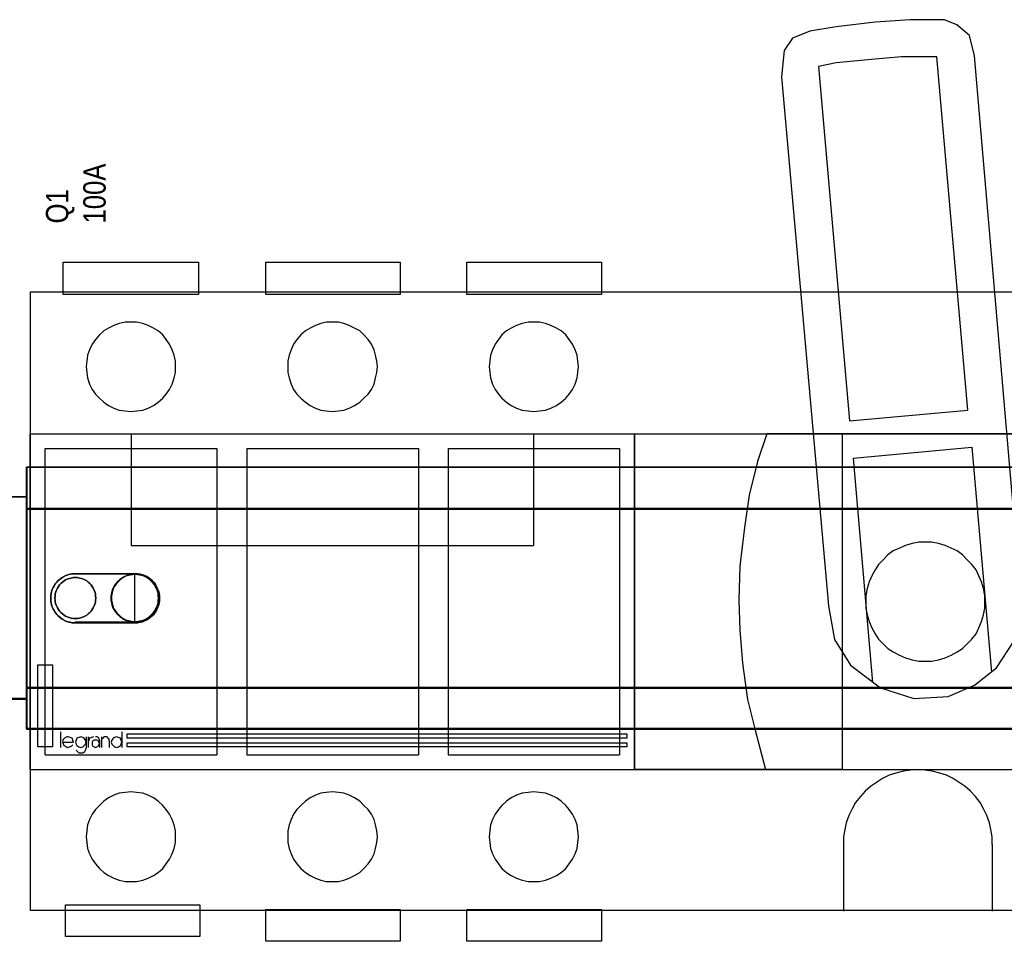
# Model space of a CAD drawing. Header units: millimetres. Extents: x -1290 to 1795, y -4192 to -1311.
# Tile 949 of 1056: x 1428 to 1454, y -2173 to -2149. Entities that reach past the tile are written whole.
import ezdxf

# ---------------------------------------------------------------- set-up
doc = ezdxf.new("R2010")
doc.units = ezdxf.units.MM
for name, color, linetype in [('30', 7, 'Continuous'), ('45', 7, 'Continuous'), ('55', 7, 'Continuous')]:
    doc.layers.add(name, color=color, linetype=linetype)
doc.layers.add('Aparatura', color=7, linetype='Continuous', lineweight=13)
doc.styles.get("Standard").update_dxf_attribs({"font": 'ARIALN.TTF', "width": 0.8})

# ---------------------------------------------------------------- blocks, each defined once
blk = doc.blocks.new('*U258')
at = {"layer": '30', "color": 7}
for points in [[(117.158256, -107.145019), (548.842747, -107.145019), (117.158256, -107.145019)], [(117.158256, -107.145019), (117.158256, -109.757451), (117.158256, -107.145019)], [(548.842747, -107.145019), (117.158256, -107.145019), (117.158256, -109.709902), (117.158256, -111.187498), (117.158256, -112.74873), (548.842747, -112.74873), (548.842747, -111.187498), (548.842747, -109.709902), (548.842747, -107.145019)], [(117.158256, -112.74873), (117.158256, -109.669472), (117.158256, -112.74873)], [(113.649238, -111.123816), (117.245982, -111.123816), (113.649238, -111.123816)], [(115.194714, -111.123816), (113.649238, -111.123816), (113.649238, -138.215901), (115.194714, -138.215901), (117.245982, -138.215901), (117.245982, -136.756673), (117.245982, -135.242379), (117.245982, -114.179935), (117.245982, -112.665642), (117.245982, -111.123816), (115.194714, -111.123816)], [(115.200756, -111.166908), (113.692205, -111.166908), (113.692205, -138.172809), (115.200756, -138.172809), (117.203014, -138.172809), (117.203014, -136.718223), (117.203014, -135.208747), (117.203014, -114.213305), (117.203014, -112.703829), (117.203014, -111.166908), (115.200756, -111.166908)], [(117.158256, -112.660752), (548.842747, -112.660752), (117.158256, -112.660752)], [(117.158256, -114.258734), (117.158256, -112.660752), (117.158256, -114.258734)], [(548.842747, -112.660752), (117.158256, -112.660752), (117.158256, -114.175659), (117.158256, -135.246649), (117.158256, -136.761557), (548.842747, -136.761557), (548.842747, -135.246649), (548.842747, -114.175659), (548.842747, -112.660752)], [(117.158256, -114.170755), (117.158256, -135.251554), (117.158256, -114.170755)], [(131.702128, -121.41554), (132.033116, -121.41554), (132.364104, -121.471162), (132.66751, -121.554596), (132.970917, -121.66584), (133.274323, -121.804896), (133.522564, -121.971762), (133.770805, -122.16644), (134.019046, -122.361117), (134.239705, -122.611417), (134.4052, -122.861717), (134.570694, -123.139828), (134.708606, -123.417939), (134.818935, -123.723861), (134.901682, -124.029783), (134.956847, -124.363516), (134.984429, -124.697249), (134.956847, -125.030982), (134.901682, -125.364715), (134.818935, -125.670637), (134.708606, -125.976559), (134.570694, -126.282481), (134.4052, -126.532781), (134.239705, -126.810892), (134.019046, -127.03338), (133.770805, -127.255869), (133.522564, -127.422736), (133.274323, -127.589602), (132.970917, -127.728658), (132.66751, -127.839902), (132.364104, -127.923335), (132.033116, -127.978958), (131.702128, -128.006769), (123.675659, -128.006769), (123.455, -127.978958), (123.234341, -127.978958), (123.013682, -127.923335), (122.820605, -127.895524), (122.40687, -127.756469), (122.020716, -127.561791), (121.689728, -127.311491), (121.35874, -127.03338), (121.220828, -126.866514), (121.082916, -126.699647), (120.945004, -126.532781), (120.834675, -126.338103), (120.724345, -126.143426), (120.641598, -125.948748), (120.558851, -125.75407), (120.503686, -125.559393), (120.420939, -125.114415), (120.393357, -124.697249), (120.420939, -124.280083), (120.503686, -123.862916), (120.558851, -123.640427), (120.641598, -123.44575), (120.724345, -123.251072), (120.834675, -123.056395), (120.945004, -122.861717), (121.082916, -122.69485), (121.220828, -122.527984), (121.35874, -122.361117), (121.689728, -122.083006), (122.020716, -121.860518), (122.40687, -121.66584), (122.820605, -121.526785), (123.013682, -121.471162), (123.234341, -121.443351), (123.455, -121.41554), (123.675659, -121.41554), (131.702128, -121.41554)], [(123.675659, -128.006769), (131.702128, -128.006769), (132.033116, -127.978958), (132.364104, -127.923335), (132.66751, -127.839902), (132.970917, -127.728658), (133.274323, -127.589602), (133.522564, -127.422736), (133.770805, -127.255869), (134.019046, -127.03338), (134.239705, -126.810892), (134.4052, -126.532781), (134.570694, -126.282481), (134.708606, -125.976559), (134.818935, -125.670637), (134.901682, -125.364715), (134.956847, -125.030982), (134.984429, -124.697249), (134.956847, -124.363516), (134.901682, -124.029783), (134.818935, -123.723861), (134.708606, -123.417939), (134.570694, -123.139828), (134.4052, -122.861717), (134.239705, -122.611417), (134.019046, -122.361117), (133.770805, -122.16644), (133.522564, -121.971762), (133.274323, -121.804896), (132.970917, -121.66584), (132.66751, -121.554596), (132.364104, -121.471162), (132.033116, -121.41554), (131.702128, -121.41554), (123.675659, -121.41554), (123.455, -121.41554), (123.234341, -121.443351), (123.013682, -121.471162), (122.820605, -121.526785), (122.40687, -121.66584), (122.020716, -121.860518), (121.689728, -122.083006), (121.35874, -122.361117), (121.220828, -122.527984), (121.082916, -122.69485), (120.945004, -122.861717), (120.834675, -123.056395), (120.724345, -123.251072), (120.641598, -123.44575), (120.558851, -123.640427), (120.503686, -123.862916), (120.420939, -124.280083), (120.393357, -124.697249), (120.420939, -125.114415), (120.503686, -125.559393), (120.558851, -125.75407), (120.641598, -125.948748), (120.724345, -126.143426), (120.834675, -126.338103), (120.945004, -126.532781), (121.082916, -126.699647), (121.220828, -126.866514), (121.35874, -127.03338), (121.689728, -127.311491), (122.020716, -127.561791), (122.40687, -127.756469), (122.820605, -127.895524), (123.013682, -127.923335), (123.234341, -127.978958), (123.455, -127.978958), (123.675659, -128.006769)], [(126.430301, -124.669858), (126.402447, -124.390917), (126.374592, -124.111975), (126.318884, -123.860928), (126.207466, -123.60988), (126.096048, -123.358833), (125.956776, -123.13568), (125.78965, -122.912527), (125.622523, -122.717268), (125.427543, -122.549903), (125.232562, -122.382538), (124.981872, -122.243067), (124.759037, -122.13149), (124.508347, -122.047808), (124.229803, -121.992019), (123.979114, -121.936231), (123.70057, -121.936231), (123.394171, -121.936231), (123.143482, -121.992019), (122.864938, -122.047808), (122.614248, -122.13149), (122.391413, -122.243067), (122.168577, -122.382538), (121.945742, -122.549903), (121.750761, -122.717268), (121.583635, -122.912527), (121.416509, -123.13568), (121.277237, -123.358833), (121.165819, -123.60988), (121.082256, -123.860928), (120.998692, -124.111975), (120.970838, -124.390917), (120.942984, -124.669858), (120.970838, -124.9488), (120.998692, -125.227741), (121.082256, -125.478789), (121.165819, -125.729836), (121.277237, -125.980884), (121.416509, -126.204037), (121.583635, -126.42719), (121.750761, -126.622449), (121.945742, -126.789814), (122.168577, -126.957179), (122.391413, -127.09665), (122.614248, -127.208226), (122.864938, -127.291909), (123.143482, -127.347697), (123.394171, -127.403485), (123.70057, -127.403485), (123.979114, -127.403485), (124.229803, -127.347697), (124.508347, -127.291909), (124.759037, -127.208226), (124.981872, -127.09665), (125.232562, -126.957179), (125.427543, -126.789814), (125.622523, -126.622449), (125.78965, -126.42719), (125.956776, -126.204037), (126.096048, -125.980884), (126.207466, -125.729836), (126.318884, -125.478789), (126.374592, -125.227741), (126.402447, -124.9488), (126.430301, -124.669858)], [(123.70057, -121.936231), (123.979114, -121.936231), (124.229803, -121.992019), (124.508347, -122.047808), (124.759037, -122.13149), (124.981872, -122.243067), (125.232562, -122.382538), (125.427543, -122.549903), (125.622523, -122.717268), (125.78965, -122.912527), (125.956776, -123.13568), (126.096048, -123.358833), (126.207466, -123.60988), (126.318884, -123.860928), (126.374592, -124.111975), (126.402447, -124.390917), (126.430301, -124.669858), (126.402447, -124.9488), (126.374592, -125.227741), (126.318884, -125.478789), (126.207466, -125.729836), (126.096048, -125.980884), (125.956776, -126.204037), (125.78965, -126.42719), (125.622523, -126.622449), (125.427543, -126.789814), (125.232562, -126.957179), (124.981872, -127.09665), (124.759037, -127.208226), (124.508347, -127.291909), (124.229803, -127.347697), (123.979114, -127.403485), (123.70057, -127.403485), (123.394171, -127.403485), (123.143482, -127.347697), (122.864938, -127.291909), (122.614248, -127.208226), (122.391413, -127.09665), (122.168577, -126.957179), (121.945742, -126.789814), (121.750761, -126.622449), (121.583635, -126.42719), (121.416509, -126.204037), (121.277237, -125.980884), (121.165819, -125.729836), (121.082256, -125.478789), (120.998692, -125.227741), (120.970838, -124.9488), (120.942984, -124.669858), (120.970838, -124.390917), (120.998692, -124.111975), (121.082256, -123.860928), (121.165819, -123.60988), (121.277237, -123.358833), (121.416509, -123.13568), (121.583635, -122.912527), (121.750761, -122.717268), (121.945742, -122.549903), (122.168577, -122.382538), (122.391413, -122.243067), (122.614248, -122.13149), (122.864938, -122.047808), (123.143482, -121.992019), (123.394171, -121.936231), (123.70057, -121.936231)], [(123.657102, -121.41554), (131.722474, -121.41554), (123.657102, -121.41554)], [(134.87522, -124.670756), (134.847424, -124.336889), (134.819627, -124.030845), (134.736237, -123.7248), (134.625051, -123.418756), (134.486068, -123.140534), (134.319288, -122.890134), (134.152509, -122.639734), (133.930136, -122.417156), (133.707763, -122.194578), (133.457594, -122.027645), (133.207424, -121.860711), (132.929458, -121.7216), (132.623696, -121.610311), (132.317933, -121.554667), (132.012171, -121.499023), (131.678611, -121.4712), (131.345052, -121.499023), (131.03929, -121.554667), (130.733527, -121.610311), (130.427765, -121.7216), (130.149799, -121.860711), (129.899629, -122.027645), (129.64946, -122.194578), (129.427087, -122.417156), (129.232511, -122.639734), (129.037935, -122.890134), (128.871155, -123.140534), (128.732172, -123.418756), (128.620986, -123.7248), (128.565393, -124.030845), (128.509799, -124.336889), (128.482003, -124.670756), (128.509799, -125.004623), (128.565393, -125.310667), (128.620986, -125.616712), (128.732172, -125.922756), (128.871155, -126.200978), (129.037935, -126.451378), (129.232511, -126.701778), (129.427087, -126.924356), (129.64946, -127.146934), (129.899629, -127.313867), (130.149799, -127.480801), (130.427765, -127.619912), (130.733527, -127.731201), (131.03929, -127.786845), (131.345052, -127.842489), (131.678611, -127.870312), (132.012171, -127.842489), (132.317933, -127.786845), (132.623696, -127.731201), (132.929458, -127.619912), (133.207424, -127.480801), (133.457594, -127.313867), (133.707763, -127.146934), (133.930136, -126.924356), (134.152509, -126.701778), (134.319288, -126.451378), (134.486068, -126.200978), (134.625051, -125.922756), (134.736237, -125.616712), (134.819627, -125.310667), (134.847424, -125.004623), (134.87522, -124.670756)], [(131.678611, -127.870312), (131.345052, -127.842489), (131.03929, -127.786845), (130.733527, -127.731201), (130.427765, -127.619912), (130.149799, -127.480801), (129.899629, -127.313867), (129.64946, -127.146934), (129.427087, -126.924356), (129.232511, -126.701778), (129.037935, -126.451378), (128.871155, -126.200978), (128.732172, -125.922756), (128.620986, -125.616712), (128.565393, -125.310667), (128.509799, -125.004623), (128.482003, -124.670756), (128.509799, -124.336889), (128.565393, -124.030845), (128.620986, -123.7248), (128.732172, -123.418756), (128.871155, -123.140534), (129.037935, -122.890134), (129.232511, -122.639734), (129.427087, -122.417156), (129.64946, -122.194578), (129.899629, -122.027645), (130.149799, -121.860711), (130.427765, -121.7216), (130.733527, -121.610311), (131.03929, -121.554667), (131.345052, -121.499023), (131.678611, -121.4712), (132.012171, -121.499023), (132.317933, -121.554667), (132.623696, -121.610311), (132.929458, -121.7216), (133.207424, -121.860711), (133.457594, -122.027645), (133.707763, -122.194578), (133.930136, -122.417156), (134.152509, -122.639734), (134.319288, -122.890134), (134.486068, -123.140534), (134.625051, -123.418756), (134.736237, -123.7248), (134.819627, -124.030845), (134.847424, -124.336889), (134.87522, -124.670756), (134.847424, -125.004623), (134.819627, -125.310667), (134.736237, -125.616712), (134.625051, -125.922756), (134.486068, -126.200978), (134.319288, -126.451378), (134.152509, -126.701778), (133.930136, -126.924356), (133.707763, -127.146934), (133.457594, -127.313867), (133.207424, -127.480801), (132.929458, -127.619912), (132.623696, -127.731201), (132.317933, -127.786845), (132.012171, -127.842489), (131.678611, -127.870312)], [(128.482003, -124.670756), (128.509799, -125.004623), (128.565393, -125.310667), (128.620986, -125.616712), (128.732172, -125.922756), (128.871155, -126.200978), (129.037935, -126.451378), (129.232511, -126.701778), (129.427087, -126.924356), (129.64946, -127.146934), (129.899629, -127.313867), (130.149799, -127.480801), (130.427765, -127.619912), (130.733527, -127.731201), (131.03929, -127.786845), (131.345052, -127.842489), (131.678611, -127.870312), (132.012171, -127.842489), (132.317933, -127.786845), (132.623696, -127.731201), (132.929458, -127.619912), (133.207424, -127.480801), (133.457594, -127.313867), (133.707763, -127.146934), (133.930136, -126.924356), (134.152509, -126.701778), (134.319288, -126.451378), (134.486068, -126.200978), (134.625051, -125.922756), (134.736237, -125.616712), (134.819627, -125.310667), (134.847424, -125.004623), (134.87522, -124.670756), (134.847424, -124.336889), (134.819627, -124.030845), (134.736237, -123.7248), (134.625051, -123.418756), (134.486068, -123.140534), (134.319288, -122.890134), (134.152509, -122.639734), (133.930136, -122.417156), (133.707763, -122.194578), (133.457594, -122.027645), (133.207424, -121.860711), (132.929458, -121.7216), (132.623696, -121.610311), (132.317933, -121.554667), (132.012171, -121.499023), (131.678611, -121.4712), (131.345052, -121.499023), (131.03929, -121.554667), (130.733527, -121.610311), (130.427765, -121.7216), (130.149799, -121.860711), (129.899629, -122.027645), (129.64946, -122.194578), (129.427087, -122.417156), (129.232511, -122.639734), (129.037935, -122.890134), (128.871155, -123.140534), (128.732172, -123.418756), (128.620986, -123.7248), (128.565393, -124.030845), (128.509799, -124.336889), (128.482003, -124.670756)], [(128.52497, -124.669858), (128.552393, -124.999322), (128.607239, -125.301331), (128.662085, -125.603339), (128.771777, -125.905348), (128.908892, -126.179901), (129.07343, -126.426999), (129.265391, -126.674097), (129.457351, -126.893739), (129.676735, -127.113382), (129.923542, -127.278114), (130.170348, -127.442846), (130.444578, -127.580122), (130.746231, -127.689943), (131.047883, -127.744854), (131.349536, -127.799765), (131.678611, -127.82722), (132.007687, -127.799765), (132.30934, -127.744854), (132.610992, -127.689943), (132.912645, -127.580122), (133.186875, -127.442846), (133.433681, -127.278114), (133.680488, -127.113382), (133.899872, -126.893739), (134.119255, -126.674097), (134.283793, -126.426999), (134.448331, -126.179901), (134.585446, -125.905348), (134.695138, -125.603339), (134.777407, -125.301331), (134.80483, -124.999322), (134.832253, -124.669858), (134.80483, -124.340394), (134.777407, -124.038386), (134.695138, -123.736377), (134.585446, -123.434369), (134.448331, -123.159816), (134.283793, -122.912718), (134.119255, -122.66562), (133.899872, -122.445977), (133.680488, -122.226335), (133.433681, -122.061603), (133.186875, -121.896871), (132.912645, -121.759594), (132.610992, -121.649773), (132.30934, -121.594863), (132.007687, -121.539952), (131.678611, -121.512497), (131.349536, -121.539952), (131.047883, -121.594863), (130.746231, -121.649773), (130.444578, -121.759594), (130.170348, -121.896871), (129.923542, -122.061603), (129.676735, -122.226335), (129.457351, -122.445977), (129.265391, -122.66562), (129.07343, -122.912718), (128.908892, -123.159816), (128.771777, -123.434369), (128.662085, -123.736377), (128.607239, -124.038386), (128.552393, -124.340394), (128.52497, -124.669858)], [(131.634749, -128.006769), (131.972532, -127.978958), (132.310315, -127.923335), (132.619949, -127.839902), (132.929583, -127.728658), (133.239218, -127.589602), (133.492555, -127.422736), (133.745892, -127.255869), (133.999229, -127.03338), (134.224418, -126.810892), (134.393309, -126.532781), (134.562201, -126.282481), (134.702944, -125.976559), (134.815538, -125.670637), (134.899984, -125.364715), (134.956281, -125.030982), (134.984429, -124.697249), (134.956281, -124.363516), (134.899984, -124.029783), (134.815538, -123.723861), (134.702944, -123.417939), (134.562201, -123.139828), (134.393309, -122.861717), (134.224418, -122.611417), (133.999229, -122.361117), (133.745892, -122.16644), (133.492555, -121.971762), (133.239218, -121.804896), (132.929583, -121.66584), (132.619949, -121.554596), (132.310315, -121.471162), (131.972532, -121.41554), (131.634749, -121.41554), (131.634749, -128.006769)], [(131.722474, -127.91879), (123.657102, -127.91879), (131.722474, -127.91879)], [(117.158256, -136.761557), (117.158256, -135.16537), (117.158256, -136.761557)], [(117.158256, -136.673578), (548.842747, -136.673578), (117.158256, -136.673578)], [(117.158256, -139.752837), (117.158256, -136.673578), (117.158256, -139.752837)], [(548.842747, -136.673578), (117.158256, -136.673578), (117.158256, -138.151425), (117.158256, -139.712923), (117.158256, -142.250357), (548.842747, -142.250357), (548.842747, -139.712923), (548.842747, -138.151425), (548.842747, -136.673578)], [(548.79978, -136.71667), (117.201224, -136.71667), (117.201224, -138.171678), (117.201224, -139.709045), (117.201224, -142.207266), (548.79978, -142.207266), (548.79978, -139.709045), (548.79978, -138.171678), (548.79978, -136.71667)], [(117.245982, -138.127922), (113.649238, -138.127922), (117.245982, -138.127922)], [(117.158256, -139.664858), (117.158256, -142.250357), (117.158256, -139.664858)], [(117.158256, -142.162378), (548.842747, -142.162378), (117.158256, -142.162378)]]:
    blk.add_lwpolyline(points, close=True, dxfattribs=at)
at = {"layer": '30', "color": 59}
blk.add_lwpolyline([(548.79978, -107.188111), (117.201224, -107.188111), (117.201224, -109.713547), (117.201224, -111.168417), (117.201224, -112.705639), (548.79978, -112.705639), (548.79978, -111.168417), (548.79978, -109.713547), (548.79978, -107.188111)], close=True, dxfattribs=at)
blk = doc.blocks.new('*U259')
at = {"layer": '45', "color": 7}
for points in [[(122.078044, -79.690246), (140.192458, -79.690246), (140.192458, -84.019163), (122.078044, -84.019163), (122.078044, -79.690246)], [(149.201326, -79.690246), (167.226224, -79.690246), (167.226224, -84.019163), (149.201326, -84.019163), (149.201326, -79.690246)], [(176.145577, -79.690246), (194.168684, -79.690246), (194.168684, -84.019163), (176.145577, -84.019163), (176.145577, -79.690246)], [(117.661335, -83.656474), (252.56162, -83.656474), (252.56162, -166.503779), (117.661335, -166.503779), (117.661335, -83.656474)], [(117.661335, -102.677851), (198.585393, -102.677851), (198.585393, -147.661951), (117.661335, -147.661951), (117.661335, -102.677851)], [(118.65317, -133.597911), (120.63684, -133.597911), (120.63684, -144.597057), (118.65317, -144.597057), (118.65317, -133.597911)], [(122.348381, -165.780198), (140.371489, -165.780198), (140.371489, -170.01934), (122.348381, -170.01934), (122.348381, -165.780198)], [(149.201326, -166.412209), (167.226224, -166.412209), (167.226224, -170.649556), (149.201326, -170.649556), (149.201326, -166.412209)], [(176.145577, -166.412209), (194.168684, -166.412209), (194.168684, -170.649556), (176.145577, -170.649556), (176.145577, -166.412209)]]:
    blk.add_lwpolyline(points, close=True, dxfattribs=at)
for points in [[(122.078044, -79.690246), (140.192458, -79.690246), (140.192458, -84.019163), (122.078044, -84.019163), (122.078044, -79.690246)], [(149.201326, -79.690246), (167.226224, -79.690246), (167.226224, -84.019163), (149.201326, -84.019163), (149.201326, -79.690246)], [(176.145577, -79.690246), (194.168684, -79.690246), (194.168684, -84.019163), (176.145577, -84.019163), (176.145577, -79.690246)], [(117.661335, -83.656474), (252.56162, -83.656474), (252.56162, -166.503779), (117.661335, -166.503779), (117.661335, -83.656474)], [(137.127437, -93.663419), (137.127437, -92.942092), (136.947194, -92.1306), (136.67683, -91.409274), (136.316343, -90.687948), (135.865736, -90.056787), (135.415128, -89.425627), (134.784277, -88.884632), (134.153427, -88.523969), (133.432455, -88.163306), (132.711482, -87.892808), (131.900389, -87.712477), (131.179416, -87.712477), (130.368323, -87.712477), (129.557229, -87.892808), (128.836257, -88.163306), (128.115284, -88.523969), (127.484434, -88.884632), (126.943704, -89.425627), (126.402975, -90.056787), (125.952368, -90.687948), (125.591882, -91.409274), (125.321517, -92.1306), (125.231395, -92.942092), (125.141274, -93.663419), (125.231395, -94.474911), (125.321517, -95.196237), (125.591882, -96.007729), (125.952368, -96.729055), (126.402975, -97.360216), (126.943704, -97.901211), (127.484434, -98.442205), (128.115284, -98.893034), (128.836257, -99.253697), (129.557229, -99.524195), (130.368323, -99.614361), (131.179416, -99.704526), (131.900389, -99.614361), (132.711482, -99.524195), (133.432455, -99.253697), (134.153427, -98.893034), (134.784277, -98.442205), (135.415128, -97.901211), (135.865736, -97.360216), (136.316343, -96.729055), (136.67683, -96.007729), (136.947194, -95.196237), (137.127437, -94.474911), (137.127437, -93.663419)], [(164.161204, -93.663419), (164.071082, -92.942092), (163.890839, -92.1306), (163.710596, -91.409274), (163.35011, -90.687948), (162.899502, -90.056787), (162.358773, -89.425627), (161.818044, -88.884632), (161.097072, -88.523969), (160.376099, -88.163306), (159.655127, -87.892808), (158.934155, -87.712477), (158.123061, -87.712477), (157.311967, -87.712477), (156.590995, -87.892808), (155.870023, -88.163306), (155.149051, -88.523969), (154.5182, -88.884632), (153.887349, -89.425627), (153.34662, -90.056787), (152.896012, -90.687948), (152.625648, -91.409274), (152.355283, -92.1306), (152.17504, -92.942092), (152.17504, -93.663419), (152.17504, -94.474911), (152.355283, -95.196237), (152.625648, -96.007729), (152.896012, -96.729055), (153.34662, -97.360216), (153.887349, -97.901211), (154.5182, -98.442205), (155.149051, -98.893034), (155.870023, -99.253697), (156.590995, -99.524195), (157.311967, -99.614361), (158.123061, -99.704526), (158.934155, -99.614361), (159.655127, -99.524195), (160.376099, -99.253697), (161.097072, -98.893034), (161.818044, -98.442205), (162.358773, -97.901211), (162.899502, -97.360216), (163.35011, -96.729055), (163.710596, -96.007729), (163.890839, -95.196237), (164.071082, -94.474911), (164.161204, -93.663419)], [(191.105454, -93.663419), (191.015333, -92.942092), (190.925211, -92.1306), (190.654847, -91.409274), (190.29436, -90.687948), (189.843753, -90.056787), (189.393145, -89.425627), (188.762294, -88.884632), (188.131444, -88.523969), (187.410471, -88.163306), (186.689499, -87.892808), (185.878405, -87.712477), (185.067312, -87.712477), (184.34634, -87.712477), (183.535246, -87.892808), (182.814274, -88.163306), (182.093301, -88.523969), (181.462451, -88.884632), (180.8316, -89.425627), (180.380992, -90.056787), (179.930385, -90.687948), (179.569898, -91.409274), (179.299534, -92.1306), (179.209412, -92.942092), (179.119291, -93.663419), (179.209412, -94.474911), (179.299534, -95.196237), (179.569898, -96.007729), (179.930385, -96.729055), (180.380992, -97.360216), (180.8316, -97.901211), (181.462451, -98.442205), (182.093301, -98.893034), (182.814274, -99.253697), (183.535246, -99.524195), (184.34634, -99.614361), (185.067312, -99.704526), (185.878405, -99.614361), (186.689499, -99.524195), (187.410471, -99.253697), (188.131444, -98.893034), (188.762294, -98.442205), (189.393145, -97.901211), (189.843753, -97.360216), (190.29436, -96.729055), (190.654847, -96.007729), (190.925211, -95.196237), (191.015333, -94.474911), (191.105454, -93.663419)], [(117.661335, -102.677851), (198.585393, -102.677851), (198.585393, -147.661951), (117.661335, -147.661951), (117.661335, -102.677851)], [(117.661335, -102.677851), (252.56162, -102.677851)], [(198.583603, -102.677851), (198.583603, -147.661951)], [(245.53284, -125.214981), (245.53284, -124.313383), (245.352595, -123.411786), (245.082227, -122.510188), (244.721736, -121.69875), (244.361246, -120.887312), (243.82051, -120.166034), (243.189651, -119.534916), (242.558792, -118.903798), (241.837811, -118.362839), (241.026707, -118.0022), (240.215603, -117.641561), (239.314376, -117.371082), (238.413149, -117.190762), (237.602045, -117.190762), (236.700819, -117.190762), (235.799592, -117.371082), (234.898365, -117.641561), (234.087261, -118.0022), (233.276157, -118.362839), (232.555176, -118.903798), (231.924317, -119.534916), (231.293459, -120.166034), (230.842845, -120.887312), (230.392232, -121.69875), (230.031741, -122.510188), (229.761373, -123.411786), (229.581128, -124.313383), (229.581128, -125.214981), (229.581128, -126.026419), (229.761373, -126.928016), (230.031741, -127.829614), (230.392232, -128.641052), (230.842845, -129.45249), (231.293459, -130.173768), (231.924317, -130.804886), (232.555176, -131.436004), (233.276157, -131.886803), (234.087261, -132.337602), (234.898365, -132.698241), (235.799592, -132.96872), (236.700819, -133.14904), (237.602045, -133.14904), (238.413149, -133.14904), (239.314376, -132.96872), (240.215603, -132.698241), (241.026707, -132.337602), (241.837811, -131.886803), (242.558792, -131.436004), (243.189651, -130.804886), (243.82051, -130.173768), (244.361246, -129.45249), (244.721736, -128.641052), (245.082227, -127.829614), (245.352595, -126.928016), (245.53284, -126.026419), (245.53284, -125.214981)], [(121.7164, -142.613045), (121.7164, -144.688627)], [(123.431522, -143.965944), (123.341223, -143.694938), (123.250924, -143.423932), (122.980027, -143.333596), (122.70913, -143.243261), (122.528532, -143.243261), (122.257635, -143.423932), (122.077037, -143.604602), (121.986738, -143.875609), (122.077037, -144.146615), (122.167336, -144.417621), (122.347934, -144.507956), (122.618831, -144.688627), (122.889728, -144.598292), (123.160625, -144.507956), (123.341223, -144.327285)], [(125.143064, -143.965944), (125.052877, -143.694938), (124.872503, -143.423932), (124.692128, -143.333596), (124.421567, -143.243261), (124.151006, -143.333596), (123.880444, -143.423932), (123.790257, -143.694938), (123.70007, -143.965944), (123.790257, -144.23695), (123.880444, -144.417621), (124.151006, -144.598292), (124.421567, -144.688627), (124.692128, -144.598292), (124.872503, -144.417621), (125.052877, -144.23695), (125.143064, -143.965944)], [(125.141274, -143.243261), (125.141274, -144.778401)], [(126.134899, -143.243261), (125.863666, -143.333708), (125.592433, -143.424156), (125.502022, -143.695499), (125.411612, -143.966842)], [(125.411612, -143.243261), (125.411612, -144.688627)], [(126.945912, -144.146064), (126.855583, -143.965209), (126.765253, -143.784355), (126.584594, -143.693928), (126.403935, -143.693928), (126.223276, -143.693928), (126.042616, -143.784355), (125.952287, -143.965209), (125.952287, -144.146064), (125.952287, -144.326918), (126.042616, -144.507773), (126.223276, -144.5982), (126.403935, -144.688627), (126.584594, -144.5982), (126.765253, -144.507773), (126.855583, -144.326918), (126.945912, -144.146064)], [(126.945912, -143.695723), (126.855501, -143.424246), (126.674679, -143.243261), (126.403446, -143.243261)], [(126.944122, -143.693928), (126.944122, -144.688627)], [(128.206294, -143.785498), (128.206294, -143.514379), (128.025961, -143.424006), (127.935794, -143.243261), (127.665293, -143.243261), (127.48496, -143.243261), (127.394793, -143.424006), (127.214459, -143.604752), (127.214459, -143.785498)], [(127.214459, -143.243261), (127.214459, -144.688627)], [(128.204504, -143.783702), (128.204504, -144.688627)], [(129.919626, -143.965944), (129.829327, -143.694938), (129.739028, -143.423932), (129.468131, -143.333596), (129.197234, -143.243261), (128.926337, -143.333596), (128.745739, -143.423932), (128.565141, -143.694938), (128.474842, -143.965944), (128.565141, -144.23695), (128.745739, -144.417621), (128.926337, -144.598292), (129.197234, -144.688627), (129.468131, -144.598292), (129.739028, -144.417621), (129.829327, -144.23695), (129.919626, -143.965944)], [(129.917836, -142.613045), (129.917836, -144.688627)], [(121.986738, -143.965046), (123.431522, -143.965046)], [(123.789586, -145.047468), (123.970049, -145.228042), (124.150513, -145.408617), (124.421209, -145.408617), (124.691905, -145.408617), (124.9626, -145.228042), (125.052832, -145.047468), (125.143064, -144.776606)], [(117.661335, -147.660156), (252.56162, -147.660156)], [(246.524675, -157.668194), (246.524675, -156.676406), (246.344429, -155.684619), (246.164182, -154.782994), (245.803688, -153.791206), (245.353072, -152.889581), (244.902455, -152.078118), (244.271591, -151.266656), (243.640728, -150.545356), (242.919741, -149.914218), (242.108631, -149.373243), (241.297521, -148.832268), (240.396287, -148.381456), (239.495053, -148.110968), (238.503697, -147.840481), (237.51234, -147.750318), (236.611106, -147.660156), (235.619749, -147.750318), (234.628392, -147.840481), (233.637035, -148.110968), (232.735802, -148.381456), (231.834568, -148.832268), (231.023458, -149.373243), (230.212348, -149.914218), (229.491361, -150.545356), (228.860497, -151.266656), (228.229634, -152.078118), (227.779017, -152.889581), (227.3284, -153.791206), (226.967907, -154.782994), (226.78766, -155.684619), (226.607414, -156.676406), (226.607414, -157.668194)], [(137.127437, -156.676383), (137.127437, -155.864891), (136.947194, -155.053399), (136.67683, -154.332073), (136.316343, -153.610747), (135.865736, -152.979586), (135.415128, -152.438592), (134.784277, -151.897597), (134.153427, -151.446768), (133.432455, -151.086105), (132.711482, -150.815607), (131.900389, -150.725442), (131.179416, -150.635276), (130.368323, -150.725442), (129.557229, -150.815607), (128.836257, -151.086105), (128.115284, -151.446768), (127.484434, -151.897597), (126.943704, -152.438592), (126.402975, -152.979586), (125.952368, -153.610747), (125.591882, -154.332073), (125.321517, -155.053399), (125.231395, -155.864891), (125.141274, -156.676383), (125.231395, -157.39771), (125.321517, -158.209202), (125.591882, -158.930528), (125.952368, -159.651854), (126.402975, -160.283015), (126.943704, -160.914175), (127.484434, -161.45517), (128.115284, -161.815833), (128.836257, -162.176496), (129.557229, -162.446994), (130.368323, -162.627325), (131.179416, -162.627325), (131.900389, -162.627325), (132.711482, -162.446994), (133.432455, -162.176496), (134.153427, -161.815833), (134.784277, -161.45517), (135.415128, -160.914175), (135.865736, -160.283015), (136.316343, -159.651854), (136.67683, -158.930528), (136.947194, -158.209202), (137.127437, -157.39771), (137.127437, -156.676383)], [(164.161204, -156.676383), (164.071082, -155.864891), (163.890839, -155.053399), (163.710596, -154.332073), (163.35011, -153.610747), (162.899502, -152.979586), (162.358773, -152.438592), (161.818044, -151.897597), (161.097072, -151.446768), (160.376099, -151.086105), (159.655127, -150.815607), (158.934155, -150.725442), (158.123061, -150.635276), (157.311967, -150.725442), (156.590995, -150.815607), (155.870023, -151.086105), (155.149051, -151.446768), (154.5182, -151.897597), (153.887349, -152.438592), (153.34662, -152.979586), (152.896012, -153.610747), (152.625648, -154.332073), (152.355283, -155.053399), (152.17504, -155.864891), (152.17504, -156.676383), (152.17504, -157.39771), (152.355283, -158.209202), (152.625648, -158.930528), (152.896012, -159.651854), (153.34662, -160.283015), (153.887349, -160.914175), (154.5182, -161.45517), (155.149051, -161.815833), (155.870023, -162.176496), (156.590995, -162.446994), (157.311967, -162.627325), (158.123061, -162.627325), (158.934155, -162.627325), (159.655127, -162.446994), (160.376099, -162.176496), (161.097072, -161.815833), (161.818044, -161.45517), (162.358773, -160.914175), (162.899502, -160.283015), (163.35011, -159.651854), (163.710596, -158.930528), (163.890839, -158.209202), (164.071082, -157.39771), (164.161204, -156.676383)], [(191.105454, -156.676383), (191.015333, -155.864891), (190.925211, -155.053399), (190.654847, -154.332073), (190.29436, -153.610747), (189.843753, -152.979586), (189.393145, -152.438592), (188.762294, -151.897597), (188.131444, -151.446768), (187.410471, -151.086105), (186.689499, -150.815607), (185.878405, -150.725442), (185.067312, -150.635276), (184.34634, -150.725442), (183.535246, -150.815607), (182.814274, -151.086105), (182.093301, -151.446768), (181.462451, -151.897597), (180.8316, -152.438592), (180.380992, -152.979586), (179.930385, -153.610747), (179.569898, -154.332073), (179.299534, -155.053399), (179.209412, -155.864891), (179.119291, -156.676383), (179.209412, -157.39771), (179.299534, -158.209202), (179.569898, -158.930528), (179.930385, -159.651854), (180.380992, -160.283015), (180.8316, -160.914175), (181.462451, -161.45517), (182.093301, -161.815833), (182.814274, -162.176496), (183.535246, -162.446994), (184.34634, -162.627325), (185.067312, -162.627325), (185.878405, -162.627325), (186.689499, -162.446994), (187.410471, -162.176496), (188.131444, -161.815833), (188.762294, -161.45517), (189.393145, -160.914175), (189.843753, -160.283015), (190.29436, -159.651854), (190.654847, -158.930528), (190.925211, -158.209202), (191.015333, -157.39771), (191.105454, -156.676383)], [(226.607414, -157.668194), (226.607414, -166.593553)], [(246.522885, -157.668194), (246.522885, -166.593553)], [(122.348381, -165.780198), (140.371489, -165.780198), (140.371489, -170.01934), (122.348381, -170.01934), (122.348381, -165.780198)], [(149.201326, -166.412209), (167.226224, -166.412209), (167.226224, -170.649556), (149.201326, -170.649556), (149.201326, -166.412209)], [(176.145577, -166.412209), (194.168684, -166.412209), (194.168684, -170.649556), (176.145577, -170.649556), (176.145577, -166.412209)]]:
    blk.add_lwpolyline(points, dxfattribs=at)
at = {"layer": '45', "color": 163}
for points in [[(131.178218, -102.677851), (131.178218, -117.643225)], [(185.066719, -102.677851), (185.066719, -117.643225)], [(119.645005, -104.660067), (142.625497, -104.660067)], [(119.645005, -145.679735), (119.645005, -104.660067)], [(142.623706, -104.660067), (142.623706, -145.679735)], [(146.678771, -104.660067), (146.678771, -145.679735)], [(146.678771, -104.660067), (169.659263, -104.660067)], [(169.657473, -104.660067), (169.657473, -145.679735)], [(173.621231, -104.660067), (173.621231, -145.679735)], [(173.621231, -104.660067), (196.601723, -104.660067)], [(196.599933, -104.660067), (196.599933, -145.679735)], [(131.178218, -117.641429), (185.06851, -117.641429)], [(119.645005, -145.67794), (142.625497, -145.67794)], [(146.678771, -145.67794), (169.659263, -145.67794)], [(173.621231, -145.67794), (196.601723, -145.67794)]]:
    blk.add_lwpolyline(points, dxfattribs=at)
at = {"layer": '45', "color": 1}
for points in [[(118.65317, -133.597911), (120.63684, -133.597911), (120.63684, -144.597057), (118.65317, -144.597057), (118.65317, -133.597911)], [(130.637543, -142.882368), (197.593558, -142.882368), (197.593558, -143.4264), (130.637543, -143.4264), (130.637543, -142.882368)], [(130.637543, -144.05482), (197.593558, -144.05482), (197.593558, -144.597057), (130.637543, -144.597057), (130.637543, -144.05482)]]:
    blk.add_lwpolyline(points, dxfattribs=at)
for points in [[(130.637543, -142.882368), (197.593558, -142.882368), (197.593558, -143.4264), (130.637543, -143.4264), (130.637543, -142.882368)], [(130.637543, -144.05482), (197.593558, -144.05482), (197.593558, -144.597057), (130.637543, -144.597057), (130.637543, -144.05482)]]:
    blk.add_lwpolyline(points, close=True, dxfattribs=at)
at = {"layer": '55', "color": 7}
for points in [[(244.153698, -52.034107), (243.464562, -49.343338), (241.810635, -47.894463), (240.156708, -47.204522), (235.539496, -47.204522), (230.853369, -47.549493), (225.615934, -48.170439), (222.10134, -48.722392), (219.758277, -49.688308), (218.655659, -51.344166), (218.311091, -54.862863), (224.58223, -125.719764), (225.409194, -130.204378), (227.545516, -133.654081), (231.542506, -136.68982), (236.021891, -138.138695), (240.639103, -137.862719), (244.153698, -136.344849), (247.116984, -133.999051), (249.391133, -130.549348), (250.218096, -127.237633), (250.218096, -122.753019), (244.153698, -52.034107)], [(243.259139, -99.503485), (239.123881, -52.172631), (234.368333, -52.172631), (230.370916, -52.517609), (225.615369, -53.000576), (223.272056, -53.483544), (227.407314, -100.952389), (243.259139, -99.503485)], [(198.601506, -102.67426), (226.444495, -102.67426), (226.444495, -147.660156), (198.601506, -147.660156), (198.601506, -102.67426)], [(252.56162, -102.67426), (216.312432, -102.67426), (215.071965, -106.400086), (213.969328, -110.884876), (213.349095, -115.231673), (212.728862, -120.40643), (212.591032, -124.891221), (212.728862, -128.96203), (213.073436, -133.377824), (213.762584, -138.276595), (214.727391, -142.209411), (216.174602, -147.660156), (252.56162, -147.660156), (252.56162, -102.67426)], [(227.88928, -105.918703), (243.810557, -104.469746)], [(243.808766, -104.469746), (246.427998, -134.621338)], [(227.88928, -105.916907), (230.510302, -136.000271)]]:
    blk.add_lwpolyline(points, dxfattribs=at)
at = {"layer": '55', "color": 1}
blk.add_lwpolyline([(198.601506, -102.67426), (226.444495, -102.67426), (226.444495, -147.660156), (198.601506, -147.660156), (198.601506, -102.67426)], close=True, dxfattribs=at)
at = {"layer": '55', "color": 7}
blk.add_lwpolyline([(252.56162, -102.67426), (216.312432, -102.67426), (215.071965, -106.400086), (213.969328, -110.884876), (213.349095, -115.231673), (212.728862, -120.40643), (212.591032, -124.891221), (212.728862, -128.96203), (213.073436, -133.377824), (213.762584, -138.276595), (214.727391, -142.209411), (216.174602, -147.660156), (252.56162, -147.660156), (252.56162, -102.67426)], close=True, dxfattribs=at)

msp = doc.modelspace()

# ---------------------------------------------------------------- linework, layer by layer
at = {"layer": 'Aparatura', "color": 7, "lineweight": 13}
for points in [[(1428.343, -2168.804), (1428.343, -2159.808), (1514.689, -2159.808), (1514.689, -2168.804)], [(1428.343, -2168.804), (1514.689, -2168.804)]]:
    msp.add_lwpolyline(points, dxfattribs=at)
msp.add_lwpolyline([(1514.689, -2168.804), (1428.343, -2168.804), (1428.343, -2159.808), (1514.689, -2159.808), (1514.689, -2168.804)], close=True, dxfattribs=at)

# ---------------------------------------------------------------- block references
ref = msp.add_blockref('*U259', (1404.829, -2139.272), dxfattribs=dict(at, xscale=0.2, yscale=0.2, zscale=0.2))
ref.add_attrib('Oznaczenie', 'Q1', (1429.379, -2154.172), dxfattribs={"layer": '0', "height": 0.6, "rotation": 90, "flags": 2})
ref.add_attrib('Pr¹d znamionowy', '100A', (1430.379, -2154.172), dxfattribs={"layer": '0', "height": 0.6, "rotation": 90, "flags": 2})
at = {"layer": 'Aparatura', "color": 7, "lineweight": 13, "xscale": 0.2, "yscale": 0.2, "zscale": 0.2}
msp.add_blockref('*U258', (1404.829, -2139.272), dxfattribs=at)

doc.saveas('drawing.dxf')
